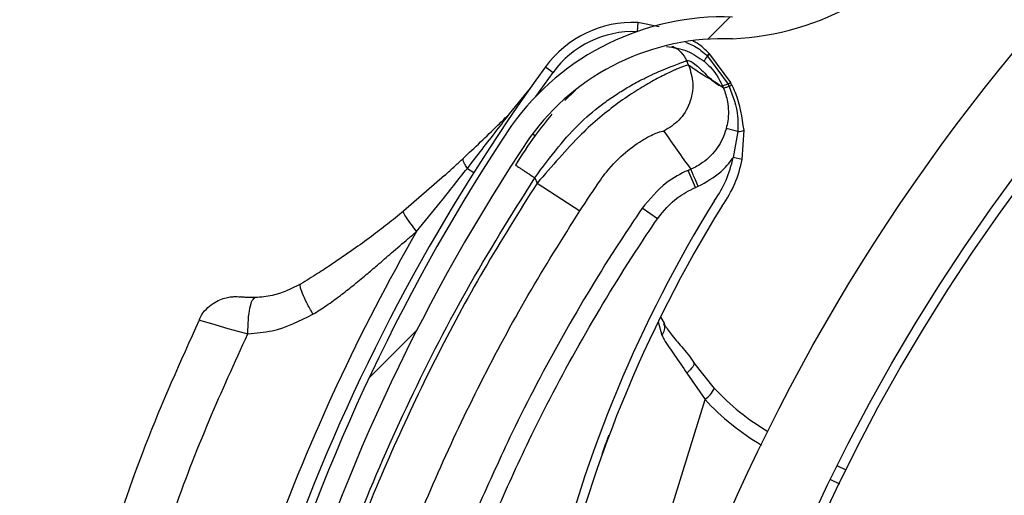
# Model space of a CAD drawing. Header units: inches. Extents: x 170 to 284, y 215 to 248.
# Tile 812 of 1056: x 235.5006 to 235.6095, y 224.9136 to 224.9663. Entities that reach past the tile are written whole.
import ezdxf

# ---------------------------------------------------------------- set-up
doc = ezdxf.new("R2010")
doc.units = ezdxf.units.IN
doc.header["$LTSCALE"] = 0.25
doc.header["$MEASUREMENT"] = 0
doc.layers.add('ANNOTATIONS', color=1, linetype='Continuous')
doc.layers.add('RH FRONT OF HOOD', color=7, linetype='Continuous')
doc.styles.add('ARIAL', font='arial.ttf', dxfattribs={"height": 0.09375})
doc.dimstyles.new('STANDARD$0', dxfattribs={"dimtxt": 0.09375, "dimasz": 0.09375, "dimexe": 0.03125, "dimexo": 0.046875, "dimgap": 0.09, "dimtad": 0, "dimtih": 1, "dimtoh": 1, "dimdec": 4, "dimzin": 0, "dimdsep": 46, "dimtxsty": 'ARIAL', "dimcen": 0.09, "dimadec": 0, "dimazin": 0, "dimtfac": 1, "dimtdec": 4, "dimtofl": 0, "dimtmove": 0, "dimatfit": 1, "dimfxl": 1, "dimtolj": 1, "dimtzin": 0, "dimarcsym": 0})
pattern_1 = [(45, (225.4196035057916, 218.4993357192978), (-0.03026527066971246, 0.03026527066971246), [])]

# ---------------------------------------------------------------- blocks, each defined once
blk = doc.blocks.new('*D82')
at = {"layer": 'ANNOTATIONS', "color": 0, "lineweight": -2, "transparency": 16777216}
for p, q in [((234.6227546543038, 225.3844004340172), (234.6227546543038, 225.4781504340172)), ((235.2524818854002, 225.2906504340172), (234.5915046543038, 225.2906504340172)), ((235.7837724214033, 225.2379811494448), (234.5915046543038, 225.2379811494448)), ((234.6227546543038, 225.1442311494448), (234.6227546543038, 225.0504811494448)), ((234.6227546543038, 225.0504811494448), (234.5290046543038, 225.0504811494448))]:
    blk.add_line(p, q, dxfattribs=at)
at = {"layer": 'ANNOTATIONS', "color": 0, "transparency": 16777216}
for points in [[(234.6071296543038, 225.3844004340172), (234.6383796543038, 225.3844004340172), (234.6227546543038, 225.2906504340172)], [(234.6071296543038, 225.1442311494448), (234.6383796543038, 225.1442311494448), (234.6227546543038, 225.2379811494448)]]:
    blk.add_solid(points, dxfattribs=at)
at = {"layer": 'defpoints', "color": 0, "transparency": 16777216}
for p in [(235.2993568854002, 225.2906504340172), (234.6227546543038, 225.2379811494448), (235.8306474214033, 225.2379811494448)]:
    blk.add_point(p, dxfattribs=at)
at = {"layer": 'ANNOTATIONS', "color": 0, "transparency": 16777216, "insert": (234.27510202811, 225.0504811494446), "char_height": 0.09375, "attachment_point": 5, "style": 'ARIAL'}
blk.add_mtext('\\A1;2 5/8"', dxfattribs=at)

msp = doc.modelspace()

# ---------------------------------------------------------------- hatches: boundary and pattern name
at = {"layer": 'RH FRONT OF HOOD'}
h = msp.add_hatch(dxfattribs=at)
h.set_pattern_fill('ANSI31', color=256, scale=0.34241245, angle=2.8e-322, style=0)
h.set_pattern_definition([(45, (225.4529552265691, 218.4993357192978), (-0.03026527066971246, 0.03026527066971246), [])])
edge = h.paths.add_edge_path(flags=0)
edge.add_arc((235.7395956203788, 224.3915581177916), 0.021400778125, 89.9999999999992, 390.52248781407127, ccw=False)
edge.add_line((235.7395956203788, 224.4129588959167), (235.8123582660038, 224.4129588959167))
edge.add_arc((235.8123582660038, 224.8238538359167), 0.4108949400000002, 270, 450.0000000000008)
edge.add_line((235.8123582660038, 225.2347487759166), (235.3287006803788, 225.2347487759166))
edge.add_arc((235.3287006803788, 225.2390289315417), 0.004280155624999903, 180.0000000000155, 269.9999999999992, ccw=False)
edge.add_line((235.3244205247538, 225.2390289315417), (235.3244205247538, 225.2818304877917))
edge.add_arc((235.3287006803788, 225.2818304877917), 0.004280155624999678, 360, 540, ccw=False)
edge.add_line((235.3329808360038, 225.2818304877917), (235.3329808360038, 225.2390289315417))
edge.add_line((235.3329808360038, 225.2390289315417), (235.3297484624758, 225.2390289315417))
edge.add_line((235.3297484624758, 225.2390289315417), (235.3297484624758, 225.2818304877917))
edge.add_arc((235.3287006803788, 225.2818304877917), 0.001047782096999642, 360, 540.0000000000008)
edge.add_line((235.3276528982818, 225.2818304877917), (235.3276528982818, 225.2390289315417))
edge.add_arc((235.3287006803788, 225.2390289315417), 0.001047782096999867, 180, 270)
edge.add_line((235.3287006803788, 225.2379811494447), (235.8123582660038, 225.2379811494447))
edge.add_arc((235.8123582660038, 224.8238538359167), 0.4141273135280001, 269.9999999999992, 450, ccw=False)
edge.add_line((235.8123582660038, 224.4097265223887), (235.7395956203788, 224.4097265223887))
edge.add_arc((235.7395956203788, 224.3915581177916), 0.018168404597, 450.0000000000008, 750.5224878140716)
edge.add_arc((235.754343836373, 224.4002532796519), 0.001047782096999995, 390.5224878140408, 495.0000000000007)
edge.add_line((235.753602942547, 224.4009941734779), (235.7449077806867, 224.3922990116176))
edge.add_line((235.7449077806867, 224.3922990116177), (235.7426221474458, 224.3945846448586))
edge.add_line((235.7426221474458, 224.3945846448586), (235.751317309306, 224.4032798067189))
edge.add_arc((235.754343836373, 224.4002532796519), 0.004280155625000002, 390.522487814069, 495.0000000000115, ccw=False)
h = msp.add_hatch(dxfattribs=at)
h.set_pattern_fill('ANSI31', color=256, scale=0.34241245, style=0)
h.set_pattern_definition(pattern_1)
edge = h.paths.add_edge_path(flags=0)
edge.add_line((235.7790065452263, 225.2304686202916), (235.4365940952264, 225.2304686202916))
edge.add_line((235.4365940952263, 225.2304686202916), (235.4365940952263, 225.2347487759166))
edge.add_line((235.4365940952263, 225.2347487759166), (235.7790065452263, 225.2347487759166))
edge.add_arc((235.7790065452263, 224.8238538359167), 0.4108949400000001, 269.9999999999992, 450, ccw=False)
edge.add_line((235.7790065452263, 224.4129588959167), (235.7062438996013, 224.4129588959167))
edge.add_line((235.7062438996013, 224.4129588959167), (235.7062438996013, 224.4172390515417))
edge.add_line((235.7062438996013, 224.4172390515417), (235.7790065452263, 224.4172390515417))
edge.add_arc((235.7790065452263, 224.8238538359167), 0.406614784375, 270, 450.0000000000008)
h = msp.add_hatch(dxfattribs=at)
h.set_pattern_fill('ANSI32', color=256, scale=0.34241245, angle=2.8e-322, style=0)
h.set_pattern_definition([(45, (225.4196035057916, 218.4993357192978), (-0.09079581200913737, 0.09079581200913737), []), (45, (225.4801340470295, 218.4993357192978), (-0.09079581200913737, 0.09079581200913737), [])])
edge = h.paths.add_edge_path(flags=0)
edge.add_arc((235.7790065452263, 224.8238538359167), 0.2182879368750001, 180, 540, ccw=False)
edge = h.paths.add_edge_path(flags=0)
edge.add_arc((235.7790065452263, 224.8238538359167), 0.2097276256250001, 180, 540, ccw=False)
h = msp.add_hatch(dxfattribs=at)
h.set_pattern_fill('ANSI31', color=256, scale=0.34241245, angle=2.8e-322, style=0)
h.set_pattern_definition(pattern_1)
edge = h.paths.add_edge_path(flags=0)
edge.add_arc((235.5307585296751, 224.8023513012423), 0.001712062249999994, 432.8696093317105, 455.0800296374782)
edge.add_line((235.5306069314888, 224.8040566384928), (235.5303931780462, 224.8064611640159))
edge.add_arc((235.5307585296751, 224.8023513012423), 0.004126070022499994, 432.8696093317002, 455.08002963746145, ccw=False)
edge.add_arc((235.5281362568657, 224.793843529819), 0.01302879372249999, 384.3457767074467, 432.8696093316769, ccw=False)
edge.add_arc((235.5231508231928, 224.7920837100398), 0.01830194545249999, 342.8696093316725, 382.9309823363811, ccw=False)
edge.add_arc((235.5294007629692, 224.7901573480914), 0.01176186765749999, 275.0104670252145, 342.86960933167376, ccw=False)
edge.add_arc((235.5281665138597, 224.7939416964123), 0.01566536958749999, 218.1266773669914, 278.30040914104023, ccw=False)
edge.add_arc((235.5355633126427, 224.800153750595), 0.02532140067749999, 195.7238575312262, 218.8505426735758, ccw=False)
edge.add_arc((235.5258994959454, 224.7964678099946), 0.01504902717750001, 155.0253276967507, 192.1842589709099, ccw=False)
edge.add_arc((235.5373843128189, 224.7915305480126), 0.02754708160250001, 436.1781124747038, 515.802183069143, ccw=False)
edge.add_arc((235.5449059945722, 224.8269778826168), 0.008748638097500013, 263.8282282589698, 410.8110415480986)
edge.add_arc((235.5822506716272, 224.8807153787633), 0.05672062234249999, 162.4402450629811, 235.8795090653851, ccw=False)
edge.add_arc((235.7339113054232, 224.8352244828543), 0.2150521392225, 506.2956368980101, 523.0756629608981, ccw=False)
edge.add_arc((235.5784291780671, 224.9377176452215), 0.02884824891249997, 448.028452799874, 504.2833661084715, ccw=False)
edge.add_arc((235.5779382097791, 224.9949474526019), 0.0284373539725, 272.9902032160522, 326.5886769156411)
edge.add_arc((235.5889785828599, 224.9871732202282), 0.01494630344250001, 328.1610501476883, 383.4168014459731)
edge.add_arc((235.5851718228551, 224.9864475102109), 0.0187470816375, 380.8274838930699, 414.3092253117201)
edge.add_arc((235.5887208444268, 224.9904057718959), 0.0134739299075, 416.7471667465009, 455.1432550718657)
edge.add_arc((235.5883342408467, 224.9978702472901), 0.006011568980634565, 457.8521419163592, 478.5871829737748)
edge.add_arc((235.5955546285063, 224.98804864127), 0.01816498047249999, 483.768869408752, 522.869609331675)
edge.add_arc((235.5886502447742, 224.9901767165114), 0.01094007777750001, 522.8696093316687, 612.8696093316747)
edge.add_arc((235.5859775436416, 224.9815053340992), 0.001866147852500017, 252.8696093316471, 268.5118557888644)
edge.add_line((235.5859290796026, 224.9796398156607), (235.5858663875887, 224.9772266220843))
edge.add_arc((235.5859775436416, 224.9815053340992), 0.004280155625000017, 252.8696093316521, 268.51185578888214, ccw=False)
edge.add_arc((235.5886502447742, 224.9901767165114), 0.01335408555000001, 162.8696093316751, 252.86960933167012, ccw=False)
edge.add_arc((235.5955546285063, 224.98804864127), 0.020578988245, 483.4809676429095, 522.8696093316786, ccw=False)
edge.add_arc((235.5883342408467, 224.9978702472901), 0.008425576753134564, 457.44727651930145, 479.3693202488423, ccw=False)
edge.add_arc((235.5887208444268, 224.9904057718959), 0.01588793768, 416.55991158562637, 455.3401900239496, ccw=False)
edge.add_arc((235.5851718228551, 224.9864475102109), 0.02116108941, 380.97414010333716, 414.44678106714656, ccw=False)
edge.add_arc((235.5889785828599, 224.9871732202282), 0.01736031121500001, 328.0498574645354, 383.2354626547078, ccw=False)
edge.add_arc((235.5779382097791, 224.9949474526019), 0.030851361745, 272.78776661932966, 326.6491469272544, ccw=False)
edge.add_arc((235.5784291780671, 224.9377176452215), 0.02643424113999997, 447.8113188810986, 504.1932224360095)
edge.add_arc((235.7339113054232, 224.8352244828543), 0.21263813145, 506.3072777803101, 523.0792988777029)
edge.add_arc((235.5822506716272, 224.8807153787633), 0.05430661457, 522.426235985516, 595.9841441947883)
edge.add_arc((235.5449059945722, 224.8269778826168), 0.01116264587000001, 262.93064822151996, 411.39869652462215, ccw=False)
edge.add_arc((235.5373843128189, 224.7915305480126), 0.02513307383, 435.8410095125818, 515.8402671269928)
edge.add_arc((235.5258994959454, 224.7964678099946), 0.01263501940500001, 514.9526566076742, 551.8523061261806)
edge.add_arc((235.5355633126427, 224.800153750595), 0.022907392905, 195.9139156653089, 218.8893245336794)
edge.add_arc((235.5281665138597, 224.7939416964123), 0.01325136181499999, 218.0618497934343, 278.6048591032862)
edge.add_arc((235.5294007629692, 224.7901573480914), 0.009347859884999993, 274.5921334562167, 342.8696093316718)
edge.add_arc((235.5231508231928, 224.7920837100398), 0.01588793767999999, 342.8696093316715, 382.8217882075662)
edge.add_arc((235.5281362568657, 224.793843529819), 0.01061478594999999, 384.5041106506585, 432.869609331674)

# ---------------------------------------------------------------- linework, layer by layer
for p, q in [((235.5689517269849, 224.9659482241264), (235.5689095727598, 224.9649499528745)), ((235.5713181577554, 224.9654799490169), (235.5689517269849, 224.9659482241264)), ((235.5768727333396, 224.9624961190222), (235.5768720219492, 224.9624968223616)), ((235.5769220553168, 224.9624470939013), (235.5768727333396, 224.9624961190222)), ((235.5769227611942, 224.9624463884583), (235.5769220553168, 224.9624470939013)), ((235.5792403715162, 224.9593005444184), (235.5769227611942, 224.9624463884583)), ((235.5745891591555, 224.9612201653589), (235.5743779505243, 224.961715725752)), ((235.5762922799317, 224.9616522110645), (235.5762928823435, 224.9616517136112)), ((235.5766131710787, 224.9622727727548), (235.5766139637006, 224.9622720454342)), ((235.5766139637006, 224.9622720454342), (235.5766645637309, 224.9622253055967)), ((235.5766645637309, 224.9622253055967), (235.5766652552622, 224.9622246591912)), ((235.5766652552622, 224.9622246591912), (235.578958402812, 224.9591274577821)), ((235.5576826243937, 224.9577626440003), (235.5595857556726, 224.9604207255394)), ((235.5587550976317, 224.9610250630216), (235.5595857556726, 224.9604207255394)), ((235.5784404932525, 224.9586562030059), (235.5776484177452, 224.9592483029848)), ((235.5547857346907, 224.9558487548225), (235.5570787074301, 224.9586883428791)), ((235.5620758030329, 224.9584411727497), (235.5608935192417, 224.9573000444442)), ((235.578958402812, 224.9591274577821), (235.579079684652, 224.9588749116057)), ((235.5800347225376, 224.9538663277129), (235.5787457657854, 224.9542121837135)), ((235.5800347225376, 224.9538663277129), (235.5794945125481, 224.9509858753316)), ((235.5805033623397, 224.9507923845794), (235.5807130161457, 224.9540208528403)), ((235.5573113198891, 224.9536174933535), (235.5575954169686, 224.953424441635)), ((235.5805033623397, 224.9507923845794), (235.5794945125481, 224.9509858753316)), ((235.5501074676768, 224.9497927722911), (235.5508243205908, 224.9493397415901)), ((235.5748272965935, 224.9496975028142), (235.5745285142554, 224.9495701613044)), ((235.5753335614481, 224.9476812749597), (235.5745285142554, 224.9495701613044)), ((235.5475953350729, 224.9490023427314), (235.5430404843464, 224.9450417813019)), ((235.5575715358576, 224.9487564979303), (235.5578222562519, 224.9481682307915)), ((235.5578222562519, 224.9481682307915), (235.5625555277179, 224.9450893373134)), ((235.5753335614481, 224.9476812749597), (235.5756323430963, 224.9478086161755)), ((235.5711328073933, 224.9442254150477), (235.5694345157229, 224.9453794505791)), ((235.5714967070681, 224.9333038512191), (235.5718995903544, 224.9325961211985)), ((235.5712342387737, 224.9328270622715), (235.5716158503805, 224.9313436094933)), ((235.5774448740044, 224.925444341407), (235.5751482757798, 224.9283154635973)), ((235.574382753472, 224.9271447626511), (235.576400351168, 224.9242173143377)), ((235.5571308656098, 224.8616988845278), (235.576400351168, 224.9242173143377)), ((235.5919951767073, 224.9163996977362), (235.5910318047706, 224.9168655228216)), ((235.590293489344, 224.9153582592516), (235.5912568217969, 224.9148924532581))]:
    msp.add_line(p, q, dxfattribs=at)
at = {"layer": 'RH FRONT OF HOOD', "flags": 128}
for points in [[(235.5204604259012, 224.9330232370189), (235.5207452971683, 224.9329357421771), (235.5218137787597, 224.9326057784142), (235.5236326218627, 224.9320747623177), (235.525837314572, 224.9314885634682), (235.5258373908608, 224.9314885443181), (235.5258373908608, 224.9314885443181)], [(235.5751482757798, 224.9283154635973), (235.5751800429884, 224.9282281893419), (235.5751723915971, 224.9281167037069), (235.5751255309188, 224.9279840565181), (235.5750407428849, 224.9278338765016), (235.5749203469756, 224.9276702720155), (235.5747676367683, 224.9274977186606), (235.5745867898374, 224.9273209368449), (235.574382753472, 224.9271447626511)]]:
    msp.add_lwpolyline(points, dxfattribs=at)
at = {"layer": 'RH FRONT OF HOOD'}
for radius in [0.218287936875, 0.2097276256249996, 0.20865758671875]:
    msp.add_circle((235.7790065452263, 224.8238538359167), radius, dxfattribs=at)
for centre, radius, start, end in [((235.577938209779, 224.9949474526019), 0.03085136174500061, 272.7877666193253, 326.6491469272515), ((235.5784291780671, 224.9377176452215), 0.02884824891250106, 88.02845279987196, 144.283366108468), ((235.5684461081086, 224.9539744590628), 0.01198443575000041, 87.58199473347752, 143.9625880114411), ((235.5684461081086, 224.9539744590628), 0.01095719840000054, 87.58199473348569, 143.9625880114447), ((235.5784291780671, 224.9377176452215), 0.02643424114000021, 87.81131888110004, 144.1932224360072), ((235.5777601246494, 224.9612092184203), 0.001564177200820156, 124.5953035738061, 137.1606613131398), ((235.5777637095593, 224.9612057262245), 0.001568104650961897, 124.6238759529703, 137.1559559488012), ((235.5778406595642, 224.9611202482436), 0.001613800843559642, 124.6957020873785, 136.7836987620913), ((235.5778399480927, 224.9611208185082), 0.001611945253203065, 124.6800920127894, 136.7810672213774), ((235.5783447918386, 224.9607263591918), 0.002251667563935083, 138.2635644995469, 155.720705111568), ((235.5783468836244, 224.9607242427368), 0.00225369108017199, 138.2593743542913, 155.6987549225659), ((235.7334701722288, 224.8339127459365), 0.2160622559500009, 143.9625880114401, 159.429331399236), ((235.7339113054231, 224.8352244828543), 0.2150521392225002, 146.2956368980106, 163.0756629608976), ((235.5800832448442, 224.9552192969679), 0.001353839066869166, 267.9460491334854, 297.7215107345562), ((235.7339113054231, 224.8352244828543), 0.2126381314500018, 146.3072777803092, 163.0792988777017), ((235.5677245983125, 224.9532432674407), 0.01198443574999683, 324.2107068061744, 349.1428904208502), ((235.5677245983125, 224.9532432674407), 0.01301167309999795, 324.3721675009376, 349.142890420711), ((235.702013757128, 224.8690302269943), 0.1465525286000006, 148.2102277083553, 184.8881843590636), ((235.702013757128, 224.8690302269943), 0.1455252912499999, 148.2240339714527, 186.7401596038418), ((235.7334701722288, 224.8339127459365), 0.2180957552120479, 150.0488325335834, 160.1231826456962), ((235.5708257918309, 224.9321407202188), 0.001122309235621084, 314.7454227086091, 22.81644394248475), ((235.5742340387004, 224.9271195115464), 0.003621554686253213, 306.7390858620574, 332.4478656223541), ((235.5965676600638, 224.9430946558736), 0.02602334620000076, 222.7069825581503, 239.5091641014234), ((235.5967812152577, 224.9430288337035), 0.02773540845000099, 222.7069825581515, 239.322740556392)]:
    msp.add_arc(centre, radius, start, end, dxfattribs=at)
for points, knots in [([(235.5742303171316, 224.96376157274), (235.5745777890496, 224.9636320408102), (235.5754680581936, 224.9633001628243), (235.5761794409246, 224.9626619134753), (235.5766131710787, 224.9622727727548)], [0, 0, 0, 0, 0.3902998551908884, 1, 1, 1, 1]), ([(235.5768720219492, 224.9624968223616), (235.5764524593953, 224.962917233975), (235.5759001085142, 224.9634707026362), (235.5752091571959, 224.9638173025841), (235.5750430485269, 224.9639006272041)], [0, 0, 0, 0, 0.7595942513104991, 1, 1, 1, 1]), ([(235.5721297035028, 224.9632879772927), (235.5729223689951, 224.9631728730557), (235.574442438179, 224.9629521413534), (235.5756935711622, 224.9620729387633), (235.5762922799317, 224.9616522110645)], [0, 0, 0, 0, 0.5214667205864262, 0.9999999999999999, 0.9999999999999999, 0.9999999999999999, 0.9999999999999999]), ([(235.5727456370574, 224.9633389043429), (235.572918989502, 224.963255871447), (235.573279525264, 224.9630831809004), (235.5738946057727, 224.9625766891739), (235.5741875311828, 224.9620549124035), (235.5743779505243, 224.961715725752)], [0, 0, 0, 0, 0.2447599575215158, 0.5090480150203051, 1, 1, 1, 1]), ([(235.5575715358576, 224.9487564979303), (235.5584258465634, 224.9499126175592), (235.5600385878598, 224.952095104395), (235.5626105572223, 224.9549553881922), (235.5648523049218, 224.9567883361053), (235.5666267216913, 224.9580231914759), (235.5678083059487, 224.9587508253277), (235.5688088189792, 224.9593093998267), (235.5696423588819, 224.959743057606), (235.5705588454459, 224.9601879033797), (235.5715694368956, 224.9606358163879), (235.572916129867, 224.9611709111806), (235.5740861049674, 224.9616055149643), (235.5742864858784, 224.9616811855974), (235.5743779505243, 224.961715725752)], [0, 0, 0, 0, 0.1307156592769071, 0.2467609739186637, 0.3577928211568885, 0.417097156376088, 0.4791482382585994, 0.5177152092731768, 0.5590896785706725, 0.603294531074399, 0.6633484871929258, 0.7353692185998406, 0.879208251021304, 1, 1, 1, 1]), ([(235.5743779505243, 224.961715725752), (235.5744917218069, 224.9617221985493), (235.5747305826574, 224.9617357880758), (235.5752485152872, 224.9613731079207), (235.5758671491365, 224.9608182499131), (235.5765089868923, 224.9601869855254), (235.5771511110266, 224.9595630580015), (235.5775096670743, 224.9592870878), (235.5776914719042, 224.95914715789)], [0, 0, 0, 0, 0.1574760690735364, 0.3306182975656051, 0.4911886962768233, 0.6742546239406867, 0.834831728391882, 1, 1, 1, 1]), ([(235.5762928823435, 224.9616517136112), (235.5765222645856, 224.9614468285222), (235.5773698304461, 224.9606897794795), (235.5779989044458, 224.9596949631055), (235.578323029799, 224.9589323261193), (235.5783230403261, 224.95893230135)], [0, 0, 0, 0, 0.2706300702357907, 0.9999763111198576, 1, 1, 1, 1]), ([(235.5745891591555, 224.9612201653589), (235.5745039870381, 224.9612132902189), (235.5743308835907, 224.9611993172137), (235.5733950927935, 224.9608402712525), (235.5721033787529, 224.9602514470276), (235.570570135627, 224.959454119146), (235.5687694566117, 224.9583914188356), (235.5668192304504, 224.9570721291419), (235.5647663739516, 224.9554705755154), (235.5625533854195, 224.9534795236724), (235.5602747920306, 224.9509626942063), (235.5586467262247, 224.94910764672), (235.5578222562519, 224.9481682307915)], [0, 0, 0, 0, 0.109401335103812, 0.2223468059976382, 0.315179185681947, 0.4102231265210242, 0.5012749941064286, 0.594600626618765, 0.6834485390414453, 0.7745330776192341, 0.8858211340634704, 0.9999999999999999, 0.9999999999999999, 0.9999999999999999, 0.9999999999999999]), ([(235.5745891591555, 224.9612201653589), (235.5747914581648, 224.9605552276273), (235.5752116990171, 224.9591739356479), (235.5748036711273, 224.9569713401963), (235.5736580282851, 224.9550460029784), (235.5724310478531, 224.9542838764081), (235.5718403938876, 224.9539169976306)], [0, 0, 0, 0, 0.2406941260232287, 0.4999999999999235, 0.7593058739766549, 1, 1, 1, 1]), ([(235.5776484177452, 224.9592483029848), (235.5774641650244, 224.9593660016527), (235.5769559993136, 224.9596906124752), (235.5759968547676, 224.9602055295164), (235.5751228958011, 224.9608354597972), (235.5745891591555, 224.9612201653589)], [0, 0, 0, 0, 0.1812946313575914, 0.5000073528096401, 1, 1, 1, 1]), ([(235.5776914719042, 224.95914715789), (235.577773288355, 224.9590951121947), (235.5779378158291, 224.9589904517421), (235.5781514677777, 224.9589115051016), (235.578265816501, 224.9589256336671), (235.5783228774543, 224.9589326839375)], [0, 0, 0, 0, 0.3313600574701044, 0.6663431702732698, 0.9999999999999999, 0.9999999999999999, 0.9999999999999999, 0.9999999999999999]), ([(235.5793742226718, 224.9590389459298), (235.5793741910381, 224.9590390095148), (235.5793305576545, 224.9591267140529), (235.5792854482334, 224.9592136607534), (235.5792403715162, 224.9593005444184)], [0, 0, 0, 0, 0.0007249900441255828, 1, 1, 1, 1]), ([(235.5783228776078, 224.9589326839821), (235.5783521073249, 224.9588639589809), (235.5783912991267, 224.9587718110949), (235.5784305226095, 224.9586796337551), (235.5784404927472, 224.9586562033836)], [0, 0, 0, 0, 0.7458120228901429, 1, 1, 1, 1]), ([(235.578958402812, 224.9591274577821), (235.5789349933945, 224.9591187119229), (235.578794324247, 224.9590661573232), (235.5785776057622, 224.9589896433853), (235.5783756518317, 224.9589282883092), (235.5783405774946, 224.9589309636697), (235.5783230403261, 224.95893230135)], [0, 0, 0, 0, 0.06239373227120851, 0.3749291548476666, 0.6874645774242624, 1, 1, 1, 1]), ([(235.5784385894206, 224.9586606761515), (235.5784385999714, 224.9586606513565), (235.5786419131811, 224.9581828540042), (235.5789911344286, 224.9569934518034), (235.5790300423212, 224.9554540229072), (235.5788082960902, 224.9544853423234), (235.5787457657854, 224.9542121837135)], [0, 0, 0, 0, 1.782673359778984e-05, 0.3435204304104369, 0.8148790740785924, 1, 1, 1, 1]), ([(235.5790796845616, 224.9588749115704), (235.5790559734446, 224.9588656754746), (235.5789135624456, 224.9588102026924), (235.5786944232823, 224.9587280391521), (235.5784911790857, 224.9586589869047), (235.5784573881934, 224.9586571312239), (235.5784404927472, 224.9586562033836)], [0, 0, 0, 0, 0.06242876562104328, 0.3749525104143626, 0.6874762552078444, 1, 1, 1, 1]), ([(235.5790798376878, 224.9588745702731), (235.5794832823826, 224.9577788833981), (235.5800833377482, 224.9561492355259), (235.5800467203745, 224.954429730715), (235.5800347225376, 224.9538663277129)], [0, 0, 0, 0, 0.6723457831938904, 0.9999999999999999, 0.9999999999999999, 0.9999999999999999, 0.9999999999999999]), ([(235.5807130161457, 224.9540208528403), (235.5805085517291, 224.9554397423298), (235.5802583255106, 224.9571761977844), (235.5795109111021, 224.9587509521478), (235.5793742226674, 224.9590389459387)], [0, 0, 0, 0, 0.8171182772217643, 1, 1, 1, 1]), ([(235.5496393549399, 224.9508943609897), (235.5509253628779, 224.9521097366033), (235.5526423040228, 224.9537323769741), (235.5543556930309, 224.955424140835), (235.5547857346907, 224.9558487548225)], [0, 0, 0, 0, 0.7490110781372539, 1, 1, 1, 1]), ([(235.5501074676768, 224.9497927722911), (235.5511984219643, 224.9511986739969), (235.5527611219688, 224.953212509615), (235.5543162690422, 224.9552374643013), (235.5547857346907, 224.9558487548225)], [0, 0, 0, 0, 0.6981213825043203, 1, 1, 1, 1]), ([(235.5594554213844, 224.9557828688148), (235.5588273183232, 224.9550160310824), (235.5573902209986, 224.9532615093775), (235.5561303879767, 224.951277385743), (235.5554211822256, 224.9501604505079)], [0, 0, 0, 0, 0.4370636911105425, 1, 1, 1, 1]), ([(235.5648411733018, 224.9485007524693), (235.5648411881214, 224.9485007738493), (235.5650556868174, 224.9488102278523), (235.5659471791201, 224.9500069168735), (235.5677184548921, 224.9517659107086), (235.5697457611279, 224.9531326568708), (235.5713883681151, 224.9538942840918), (235.5716792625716, 224.9539089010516), (235.5718403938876, 224.9539169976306)], [0, 0, 0, 0, 4.497367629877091e-06, 0.06509473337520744, 0.2616701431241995, 0.47531050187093, 0.7093656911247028, 1, 1, 1, 1]), ([(235.5718403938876, 224.9539169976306), (235.5723278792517, 224.9532130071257), (235.5733028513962, 224.9518050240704), (235.5743190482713, 224.9503999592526), (235.5748271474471, 224.949697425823)], [0, 0, 0, 0, 0.4999992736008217, 1, 1, 1, 1]), ([(235.5787457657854, 224.9542121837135), (235.5787399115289, 224.9541906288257), (235.5785334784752, 224.9534305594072), (235.5778559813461, 224.9519948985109), (235.5764018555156, 224.9505212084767), (235.5752885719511, 224.949894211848), (235.5748271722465, 224.9496974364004), (235.5748271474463, 224.9496974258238)], [0, 0, 0, 0, 0.01087401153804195, 0.3834398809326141, 0.755811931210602, 0.9999868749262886, 1, 1, 1, 1]), ([(235.5475924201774, 224.9489996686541), (235.5475924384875, 224.9489996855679), (235.5479790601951, 224.9493568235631), (235.548661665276, 224.9499835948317), (235.5493461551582, 224.9506193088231), (235.5496393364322, 224.9508943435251), (235.5496393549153, 224.9508943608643)], [0, 0, 0, 0, 2.704369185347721e-05, 0.5710314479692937, 0.9999729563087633, 1, 1, 1, 1]), ([(235.5501074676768, 224.9497927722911), (235.5500149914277, 224.9499382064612), (235.5498279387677, 224.9502323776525), (235.5496710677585, 224.9505844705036), (235.5496258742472, 224.9507918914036), (235.5496368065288, 224.9508749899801), (235.5496393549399, 224.9508943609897)], [0, 0, 0, 0, 0.2979480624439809, 0.6026626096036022, 0.9073771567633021, 1, 1, 1, 1]), ([(235.5756323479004, 224.9478086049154), (235.5765145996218, 224.9482883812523), (235.5779755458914, 224.949082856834), (235.5790840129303, 224.9503877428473), (235.5794738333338, 224.9509557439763), (235.5794945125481, 224.9509858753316)], [0, 0, 0, 0, 0.5907811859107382, 0.9782917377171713, 1, 1, 1, 1]), ([(235.5445008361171, 224.9427996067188), (235.5453808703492, 224.9438796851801), (235.547270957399, 224.9461994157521), (235.5491195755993, 224.9485412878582), (235.5501074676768, 224.9497927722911)], [0, 0, 0, 0, 0.4656051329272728, 1, 1, 1, 1]), ([(235.5554211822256, 224.9501604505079), (235.555449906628, 224.9501416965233), (235.5554940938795, 224.9501128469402), (235.5557622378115, 224.9499377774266), (235.556039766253, 224.9497565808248), (235.5563842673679, 224.9495316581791), (235.5568849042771, 224.9492047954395), (235.5573010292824, 224.948933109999), (235.5575715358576, 224.9487564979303)], [0, 0, 0, 0, 0.2394568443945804, 0.368360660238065, 0.4999999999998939, 0.6316393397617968, 0.7605431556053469, 0.9999999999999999, 0.9999999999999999, 0.9999999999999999, 0.9999999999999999]), ([(235.5745285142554, 224.9495701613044), (235.5745284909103, 224.9495701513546), (235.5736925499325, 224.949213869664), (235.5717093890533, 224.9481262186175), (235.5702793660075, 224.946399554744), (235.5694345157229, 224.9453794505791)], [0, 0, 0, 0, 1.142795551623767e-05, 0.4092118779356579, 1, 1, 1, 1]), ([(235.5330222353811, 224.8966492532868), (235.5345173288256, 224.9011646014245), (235.5375152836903, 224.910218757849), (235.5432680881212, 224.9234188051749), (235.5498307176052, 224.936369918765), (235.5549871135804, 224.9446209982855), (235.5575715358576, 224.9487564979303)], [0, 0, 0, 0, 0.2468628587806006, 0.4950083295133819, 0.7468945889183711, 1, 1, 1, 1]), ([(235.5625555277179, 224.9450893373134), (235.5633160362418, 224.9462410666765), (235.5640765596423, 224.9473928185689), (235.5648411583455, 224.9485007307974), (235.5648411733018, 224.9485007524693)], [0, 0, 0, 0, 0.9999804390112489, 1, 1, 1, 1]), ([(235.5578222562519, 224.9481682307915), (235.5558221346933, 224.9449860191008), (235.5518160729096, 224.9386123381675), (235.5464706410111, 224.9286647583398), (235.5416372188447, 224.9184528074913), (235.5374405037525, 224.9082684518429), (235.5351196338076, 224.9013995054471), (235.5340053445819, 224.8981016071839)], [0, 0, 0, 0, 0.2027568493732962, 0.4061035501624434, 0.6088604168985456, 0.8122072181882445, 0.9999999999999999, 0.9999999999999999, 0.9999999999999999, 0.9999999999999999]), ([(235.5711328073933, 224.9442254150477), (235.5718258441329, 224.9450762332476), (235.5730001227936, 224.9465178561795), (235.574655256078, 224.947343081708), (235.5753335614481, 224.9476812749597)], [0, 0, 0, 0, 0.5901808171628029, 1, 1, 1, 1]), ([(235.5430404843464, 224.9450417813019), (235.5424520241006, 224.9445666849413), (235.5412799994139, 224.9436204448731), (235.5394279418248, 224.9422102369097), (235.5373887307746, 224.9407262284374), (235.5354045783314, 224.9393640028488), (235.5334660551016, 224.9380946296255), (235.5322969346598, 224.93737220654), (235.5316666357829, 224.9369827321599)], [0, 0, 0, 0, 0.1610961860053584, 0.3208521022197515, 0.5001076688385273, 0.7056749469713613, 0.8413228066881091, 1, 1, 1, 1]), ([(235.5393804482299, 224.8963719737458), (235.5393804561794, 224.8963719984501), (235.5404178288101, 224.899595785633), (235.5427448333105, 224.9062523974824), (235.5467983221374, 224.916171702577), (235.5515065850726, 224.926101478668), (235.5567084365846, 224.9357862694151), (235.5606064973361, 224.9419883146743), (235.5625555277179, 224.9450893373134)], [0, 0, 0, 0, 1.439079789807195e-06, 0.1877923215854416, 0.3908439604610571, 0.5938956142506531, 0.796947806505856, 1, 1, 1, 1]), ([(235.5445008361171, 224.9427996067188), (235.5442834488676, 224.9430814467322), (235.5438357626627, 224.9436618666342), (235.5433366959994, 224.9443820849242), (235.5430326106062, 224.944894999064), (235.5430379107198, 224.9449938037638), (235.5430404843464, 224.9450417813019)], [0, 0, 0, 0, 0.2427897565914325, 0.5000000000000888, 0.75721024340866, 0.9999999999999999, 0.9999999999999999, 0.9999999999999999, 0.9999999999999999]), ([(235.5694345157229, 224.9453794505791), (235.568604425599, 224.9441396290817), (235.5655311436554, 224.9395493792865), (235.5605990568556, 224.9313398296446), (235.5554107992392, 224.921523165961), (235.5525317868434, 224.9150727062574), (235.5513025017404, 224.9123184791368)], [0, 0, 0, 0, 0.1185397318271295, 0.4388752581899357, 0.7604101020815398, 1, 1, 1, 1]), ([(235.553188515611, 224.9115067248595), (235.5544050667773, 224.9142324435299), (235.5572481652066, 224.9206024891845), (235.5623814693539, 224.9303180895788), (235.5672615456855, 224.9384432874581), (235.5703113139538, 224.9429984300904), (235.5711328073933, 224.9442254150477)], [0, 0, 0, 0, 0.2395900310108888, 0.5599255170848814, 0.8814604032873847, 1, 1, 1, 1]), ([(235.5330342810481, 224.9336530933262), (235.5335352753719, 224.9339715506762), (235.5345671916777, 224.9346274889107), (235.536029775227, 224.935692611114), (235.5374924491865, 224.9368364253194), (235.5388581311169, 224.9379664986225), (235.5402762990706, 224.9391836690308), (235.5418145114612, 224.9405210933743), (235.5432532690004, 224.941760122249), (235.5441889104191, 224.9425397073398), (235.5445008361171, 224.9427996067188)], [0, 0, 0, 0, 0.1216476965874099, 0.2505622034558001, 0.3699476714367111, 0.5011532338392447, 0.6125555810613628, 0.7514486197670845, 0.9171375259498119, 1, 1, 1, 1]), ([(235.5316666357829, 224.9369827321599), (235.5306371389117, 224.9364721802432), (235.5290250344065, 224.9356726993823), (235.5272815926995, 224.9355372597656), (235.5266515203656, 224.9354883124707)], [0, 0, 0, 0, 0.638604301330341, 1, 1, 1, 1]), ([(235.5204666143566, 224.9330208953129), (235.5205015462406, 224.9331214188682), (235.5206585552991, 224.9335732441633), (235.5211906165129, 224.9342047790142), (235.5219313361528, 224.9348499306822), (235.5226936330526, 224.9352579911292), (235.5233945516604, 224.9354872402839), (235.5239922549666, 224.9355862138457), (235.5244554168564, 224.9356061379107), (235.5247661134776, 224.93559260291), (235.52493540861, 224.9355760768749), (235.5250013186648, 224.9355682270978), (235.5250160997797, 224.9355664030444), (235.5250245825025, 224.9355653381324), (235.525027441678, 224.935564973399), (235.5250288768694, 224.9355647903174)], [0, 0, 0, 0, 0.05652104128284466, 0.2540462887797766, 0.4273552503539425, 0.57949838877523, 0.7104459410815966, 0.8185506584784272, 0.9012506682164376, 0.9564155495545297, 0.9850429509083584, 0.9903528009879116, 0.993469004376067, 0.9967217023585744, 1, 1, 1, 1]), ([(235.5266515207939, 224.9354883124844), (235.5264371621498, 224.9354852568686), (235.526197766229, 224.9354818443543), (235.5257751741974, 224.9354951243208), (235.5253916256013, 224.9355221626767), (235.5250889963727, 224.9355570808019), (235.5250597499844, 224.9355609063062), (235.5250467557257, 224.9355626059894)], [0, 0, 0, 0, 0.211158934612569, 0.2358224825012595, 0.5027141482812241, 0.7790543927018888, 1, 1, 1, 1]), ([(235.5092494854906, 224.9039212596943), (235.5109124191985, 224.9090371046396), (235.5141308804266, 224.9189383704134), (235.5184020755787, 224.9284323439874), (235.5204664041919, 224.9330209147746)], [0, 0, 0, 0, 0.5166859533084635, 0.9999999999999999, 0.9999999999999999, 0.9999999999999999, 0.9999999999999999]), ([(235.525838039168, 224.9314885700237), (235.5267429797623, 224.9315615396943), (235.5292610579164, 224.9317645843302), (235.5315609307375, 224.9329156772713), (235.5330342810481, 224.9336530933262)], [0, 0, 0, 0, 0.3593774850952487, 1, 1, 1, 1]), ([(235.5718563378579, 224.9325903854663), (235.5721006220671, 224.9322175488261), (235.5726272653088, 224.9314137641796), (235.5738320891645, 224.9300218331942), (235.5747947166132, 224.9289100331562), (235.5752225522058, 224.9281909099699), (235.5752641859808, 224.9281209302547)], [0, 0, 0, 0, 0.2839420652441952, 0.6121401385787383, 0.9622563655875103, 1, 1, 1, 1]), ([(235.5145147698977, 224.9023102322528), (235.5154933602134, 224.9053700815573), (235.5176082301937, 224.9119828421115), (235.5213720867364, 224.9217323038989), (235.5243813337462, 224.9283062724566), (235.5258379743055, 224.93148843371)], [0, 0, 0, 0, 0.3076441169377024, 0.6648617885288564, 1, 1, 1, 1]), ([(235.5716158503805, 224.9313436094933), (235.5717007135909, 224.9311775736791), (235.5720855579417, 224.9304246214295), (235.5730387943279, 224.9291287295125), (235.5739306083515, 224.9278122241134), (235.574382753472, 224.9271447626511)], [0, 0, 0, 0, 0.1223980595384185, 0.5550603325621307, 1, 1, 1, 1]), ([(235.5650144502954, 224.9181586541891), (235.5651137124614, 224.9184472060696), (235.5653560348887, 224.9191516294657), (235.5656166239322, 224.9198501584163), (235.5657704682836, 224.9202625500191)], [0, 0, 0, 0, 0.4096284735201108, 1, 1, 1, 1])]:
    msp.add_open_spline(points, degree=3, knots=knots, dxfattribs=at)
for points in [[(235.5792403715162, 224.9593005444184), (235.5792376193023, 224.959296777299), (235.5792321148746, 224.9592892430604), (235.5791748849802, 224.9592524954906), (235.5790865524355, 224.9591998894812), (235.5790011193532, 224.9591516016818), (235.578958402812, 224.9591274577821)], [(235.5793741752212, 224.9590390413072), (235.5793710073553, 224.9590358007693), (235.5793646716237, 224.9590293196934), (235.5793046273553, 224.9589946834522), (235.5792125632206, 224.9589444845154), (235.5791240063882, 224.9588980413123), (235.5790797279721, 224.9588748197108)], [(235.5756326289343, 224.9478087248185), (235.5755292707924, 224.948050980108), (235.5753225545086, 224.9485354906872), (235.5750597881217, 224.9491513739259), (235.5748721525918, 224.9495911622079), (235.5748419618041, 224.9496619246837), (235.5748268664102, 224.9496973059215)], [(235.5330342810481, 224.9336530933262), (235.5327974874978, 224.9340795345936), (235.5323239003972, 224.9349324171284), (235.5318398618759, 224.9359863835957), (235.5315770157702, 224.9367507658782), (235.5316367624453, 224.936905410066), (235.5316666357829, 224.9369827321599)], [(235.525838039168, 224.9314885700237), (235.5258456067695, 224.9320228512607), (235.5258607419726, 224.9330914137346), (235.5260411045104, 224.9343964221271), (235.5263106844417, 224.9353037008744), (235.526537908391, 224.9354267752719), (235.5266515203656, 224.9354883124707)]]:
    msp.add_open_spline(points, degree=3, dxfattribs=at)

# ---------------------------------------------------------------- dimensions: what is measured, and where the dimension line sits
at = {"layer": 'ANNOTATIONS'}
dim = msp.add_linear_dim(base=(234.6227546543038, 225.2379811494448), p1=(235.2993568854, 225.2906504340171), p2=(235.8306474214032, 225.2379811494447), angle=90, text='2 5/8"', dimstyle='STANDARD$0', dxfattribs=at)
dim.commit()
dim.dimension.update_dxf_attribs({"geometry": '*D82', "text_midpoint": (234.27510202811, 225.0504811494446)})

doc.saveas('drawing.dxf')
